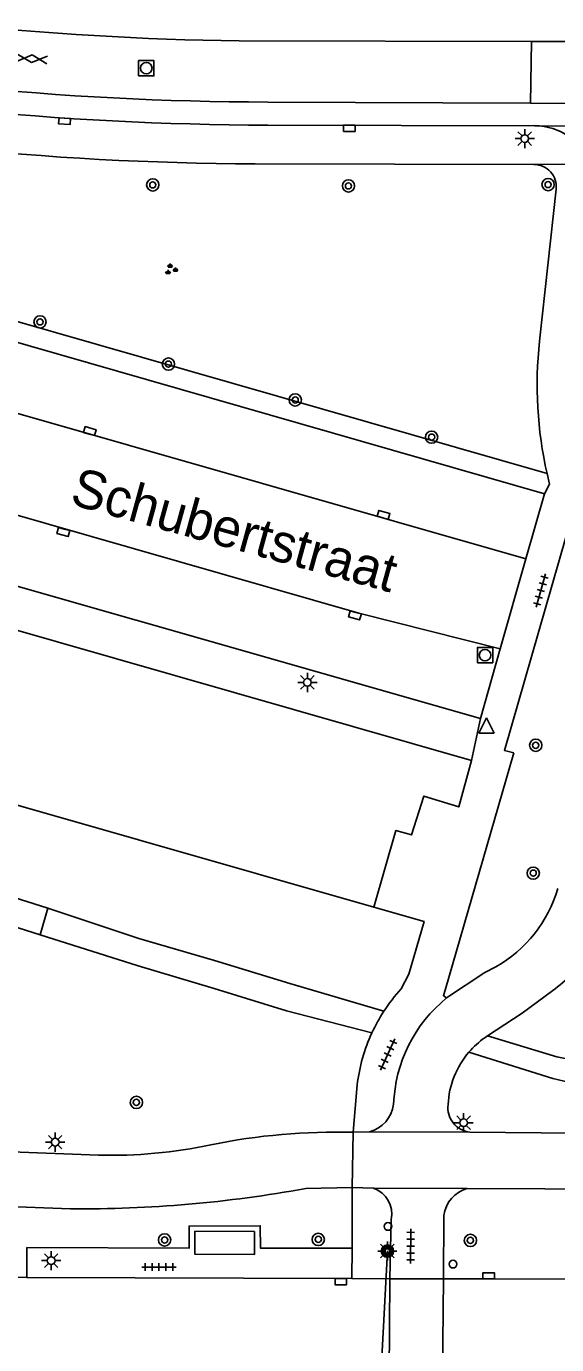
# Model space of a CAD drawing. Extents: x 132999 to 136000, y 398499 to 400501.
# Drawn here: x 134331.1 to 134365.6, y 399202.1 to 399288 of the extents above; entities that cross this region are included whole.
import ezdxf

# ---------------------------------------------------------------- set-up
doc = ezdxf.new("R2010")
doc.units = 0
for name, color, linetype in [('gg-anno-openbare ruimte label', 7, 'Continuous'), ('gg-bbg-abri', 7, 'Continuous'), ('gg-bbg-hoofdgebouw', 7, 'Continuous'), ('gg-knt-verharding', 7, 'Continuous'), ('gg-knt-verharding nz', 7, 'Continuous'), ('gg-kwrk-kunstwerk niveau 01', 7, 'Continuous'), ('gt-grn-groengrens', 7, 'Continuous'), ('gt-grn-weggrens', 7, 'Continuous'), ('gt-knt-lijn portaal', 7, 'Continuous'), ('gt-symb-boom', 7, 'Continuous'), ('gt-symb-drukknoppaal', 7, 'Continuous'), ('gt-symb-gesloten verharding', 7, 'Continuous'), ('gt-symb-groenvak', 7, 'Continuous'), ('gt-symb-kolk', 7, 'Continuous'), ('gt-symb-lichtmast', 7, 'Continuous'), ('gt-symb-portaalmast', 7, 'Continuous'), ('gt-symb-rioolschacht', 7, 'Continuous'), ('gt-symb-tegel verharding', 7, 'Continuous'), ('gt-symb-verkeersregelinstallatiepaal', 7, 'Continuous'), ('gt-symb-waterafsluiter', 7, 'Continuous')]:
    doc.layers.add(name, color=color, linetype=linetype)

# ---------------------------------------------------------------- blocks, each defined once
blk = doc.blocks.new('gt0-GESVH1')
at = {"layer": 'gt-symb-gesloten verharding'}
for p, q in [((-0.992, -0.261), (0.008, 0.239)), ((0.008, -0.261), (-0.992, 0.239)), ((0.008, 0.239), (1.008, -0.261)), ((1.008, 0.239), (0.008, -0.261))]:
    blk.add_line(p, q, dxfattribs=at)
blk = doc.blocks.new('gt0-LMAST')
at = {"layer": 'gt-symb-lichtmast'}
for p, q in [((-0.182, 0.173), (-0.447, 0.438)), ((-0.005, 0.246), (-0.005, 0.621)), ((0.172, 0.173), (0.437, 0.438)), ((-0.255, -0.004), (-0.63, -0.004)), ((-0.182, -0.181), (-0.447, -0.446)), ((-0.005, -0.254), (-0.005, -0.629)), ((0.437, -0.446), (0.172, -0.181)), ((0.245, -0.004), (0.62, -0.004))]:
    blk.add_line(p, q, dxfattribs=at)
blk.add_circle((-0.005, -0.004), 0.25, dxfattribs=at)
blk = doc.blocks.new('gt0-KOLK')
at = {"layer": 'gt-symb-kolk'}
blk.add_lwpolyline([(0, 0), (0.375, 0), (0.375, 0.4), (-0.375, 0.4), (-0.375, 0), (0, 0)], dxfattribs=at)
blk = doc.blocks.new('gt0-BOOM')
at = {"layer": 'gt-symb-boom'}
for radius in [0.4, 0.2]:
    blk.add_circle((0, 0), radius, dxfattribs=at)
blk = doc.blocks.new('gt0-RS')
at = {"layer": 'gt-symb-rioolschacht'}
blk.add_lwpolyline([(-0.5, -0.5), (0.5, -0.5), (0.5, 0.5), (-0.5, 0.5)], close=True, dxfattribs=at)
blk.add_circle((0, 0), 0.375, dxfattribs=at)
blk = doc.blocks.new('gt0-TEG1')
at = {"layer": 'gt-symb-tegel verharding'}
for p, q in [((-1.125, 0), (1.125, 0)), ((-0.9, -0.25), (-0.9, 0.25)), ((-0.45, -0.25), (-0.45, 0.25)), ((0, -0.25), (0, 0.25)), ((0.45, -0.25), (0.45, 0.25)), ((0.9, -0.25), (0.9, 0.25))]:
    blk.add_line(p, q, dxfattribs=at)
blk = doc.blocks.new('gt0-GRVAK')
at = {"layer": 'gt-symb-groenvak'}
for p, q in [((-0.11, 0.189), (-0.228, 0.24)), ((-0.182, 0.153), (0.088, 0.153)), ((-0.091, 0.211), (-0.156, 0.322)), ((-0.047, 0.214), (-0.047, 0.393)), ((-0.004, 0.211), (0.061, 0.322)), ((0.015, 0.189), (0.133, 0.24)), ((0.262, -0.052), (0.197, 0.059)), ((0.305, -0.049), (0.305, 0.13)), ((0.349, -0.052), (0.414, 0.059)), ((-0.245, -0.228), (-0.363, -0.177)), ((-0.318, -0.264), (-0.047, -0.264)), ((-0.226, -0.206), (-0.291, -0.095)), ((-0.183, -0.203), (-0.183, -0.024)), ((-0.139, -0.206), (-0.074, -0.095)), ((-0.12, -0.228), (-0.002, -0.177)), ((0.243, -0.074), (0.125, -0.023)), ((0.17, -0.11), (0.441, -0.11)), ((0.368, -0.074), (0.486, -0.023))]:
    blk.add_line(p, q, dxfattribs=at)
blk = doc.blocks.new('gt0-WAFSL')
at = {"layer": 'gt-symb-waterafsluiter'}
for p, q in [((-0.5, -0.333), (0, 0.667)), ((0, 0.667), (0.5, -0.333)), ((0.5, -0.333), (-0.5, -0.333))]:
    blk.add_line(p, q, dxfattribs=at)
blk = doc.blocks.new('gt0-VIPAAL')
at = {"layer": 'gt-symb-verkeersregelinstallatiepaal'}
blk.add_circle((0, 0), 0.25, dxfattribs=at)
blk = doc.blocks.new('gt0-PORTM')
at = {"layer": 'gt-symb-portaalmast'}
for radius in [0.4, 0.33, 0.27, 0.21, 0.15]:
    blk.add_circle((0, 0), radius, dxfattribs=at)
blk = doc.blocks.new('gt0-DPAAL')
at = {"layer": 'gt-symb-drukknoppaal'}
blk.add_circle((0, 0), 0.25, dxfattribs=at)

msp = doc.modelspace()

# ---------------------------------------------------------------- linework, layer by layer
at = {"layer": 'gg-bbg-abri'}
msp.add_lwpolyline([(134345.947, 399209.475), (134345.94, 399207.973), (134342.05, 399207.978), (134342.052, 399209.478), (134345.947, 399209.475)], dxfattribs=at)
at = {"layer": 'gg-bbg-hoofdgebouw'}
msp.add_line((134287.88, 399260.81), (134360.08, 399240.16), dxfattribs=at)
for points in [[(134353.71, 399230.59), (134284.55, 399250.38), (134285.105, 399252.32)], [(134360.08, 399240.16), (134359.24, 399237.13), (134356.97, 399237.84), (134356.17, 399235.31), (134355.14, 399235.59), (134353.71, 399230.59)]]:
    msp.add_lwpolyline(points, dxfattribs=at)
at = {"layer": 'gg-knt-verharding'}
for p, q in [((134363.98, 399287.01), (134363.91, 399282.98)), ((134377, 399286.99), (134363.98, 399287.01)), ((134363.91, 399282.98), (134376.93, 399282.96)), ((134364.205, 399281.519), (134346.81, 399281.555)), ((134364.205, 399281.519), (134375.652, 399281.441)), ((134364.146, 399278.988), (134345.975, 399279.027)), ((134364.508, 399267.485), (134365.591, 399277.372)), ((134364.83, 399257.54), (134304.88, 399274.74)), ((134364.83, 399257.54), (134363.621, 399253.297)), ((134363.621, 399253.297), (134361.948, 399247.422)), ((134360.66, 399242.9), (134361.948, 399247.422)), ((134362.832, 399240.652), (134358.602, 399226.008)), ((134355.498, 399225.28), (134355.994, 399226.233)), ((134358.455, 399224.68), (134360.954, 399226.347)), ((134360.954, 399226.347), (134361.667, 399226.713)), ((134363.368, 399223.7), (134365.366, 399225.161)), ((134361.116, 399222.212), (134363.368, 399223.7)), ((134360.937, 399222.094), (134361.116, 399222.212)), ((134352.373, 399215.931), (134352.628, 399219.024)), ((134353.421, 399215.958), (134352.373, 399215.931)), ((134353.421, 399215.958), (134359.972, 399215.935)), ((134349.272, 399212.266), (134352.294, 399212.336)), ((134352.294, 399212.336), (134353.682, 399212.291)), ((134352.294, 399212.336), (134352.31, 399210.788)), ((134359.782, 399212.278), (134353.682, 399212.291)), ((134352.299, 399208.382), (134352.31, 399210.788)), ((134358.248, 399206.38), (134358.266, 399210.506)), ((134352.269, 399206.397), (134331.101, 399206.459)), ((134352.269, 399206.397), (134354.744, 399206.39)), ((134354.744, 399206.39), (134358.248, 399206.38)), ((134358.248, 399206.38), (134361.191, 399206.375))]:
    msp.add_line(p, q, dxfattribs=at)
for points in [[(134294.393, 399266.477), (134293.19, 399262.16), (134360.66, 399242.9)], [(134362.832, 399240.652), (134362.22, 399240.815), (134367.562, 399259.379)], [(134364.83, 399257.54), (134365.16, 399258.16), (134364.996, 399258.854)], [(134332.479, 399230.523), (134338.41, 399228.56), (134343.326, 399227.117), (134348.239, 399225.632), (134354.365, 399223.813)], [(134355.994, 399226.233), (134356.99, 399229.66), (134353.71, 399230.59)], [(134331.973, 399228.805), (134338.359, 399226.776), (134343.302, 399225.294), (134348.022, 399223.848), (134353.592, 399222.414)], [(134358.602, 399226.008), (134358.247, 399224.821), (134358.455, 399224.68)], [(134379.642, 399219.523), (134375.289, 399219.46), (134370.896, 399219.791), (134365.634, 399220.854), (134361.116, 399222.212)], [(134359.905, 399221.149), (134365.368, 399219.431), (134370.532, 399218.229), (134375.393, 399217.956), (134379.487, 399218.047)], [(134335.768, 399214.444), (134306.84, 399215.536), (134280.902, 399215.733), (134262.338, 399215.912)], [(134359.972, 399215.935), (134385.499, 399215.693), (134412.115, 399215.528), (134437.36, 399215.562), (134464.806, 399215.475), (134477.25, 399215.425)], [(134247.581, 399212.494), (134254.075, 399212.455), (134281.783, 399212.179), (134306.77, 399211.964), (134333.952, 399210.947)], [(134359.782, 399212.278), (134385.067, 399212.148), (134412.251, 399211.975), (134437.312, 399212.016), (134492.565, 399211.821), (134509.991, 399211.681), (134547.415, 399210.796), (134563.312, 399210.229), (134573.494, 399209.378), (134588.471, 399207.695)], [(134331.101, 399206.459), (134331.115, 399208.413), (134341.682, 399208.388), (134341.678, 399209.818), (134346.31, 399209.842), (134346.319, 399208.386), (134352.299, 399208.382)], [(134331.101, 399206.459), (134287.019, 399206.557), (134265.546, 399206.641), (134244.131, 399206.751)], [(134361.191, 399206.375), (134375.695, 399206.35), (134403.68, 399206.189), (134418.191, 399206.152), (134460.65, 399205.928), (134488.639, 399205.839), (134500.993, 399205.767), (134530.492, 399205.279), (134560.23, 399204.287), (134614.374, 399201.289), (134616.919, 399200.928), (134618.838, 399200.538), (134618.826, 399200.371)]]:
    msp.add_lwpolyline(points, dxfattribs=at)
for centre, radius, start, end in [((134347.241, 399486.036), 204.482, 258.53318, 269.87922), ((134346.765, 399480.238), 201.212, 258.21336, 269.77499), ((134364.145, 399277.52), 4, 21.82947, 89.1415), ((134364.143, 399277.531), 1.457, 353.7269, 89.87819), ((134390.574, 399264.629), 26.222, 173.74829, 192.72387), ((134357.453, 399234.175), 8.57, 299.45574, 343.98798), ((134359.79, 399232.912), 9.549, 305.73236, 325.02719), ((134363.844, 399217.663), 11.299, 137.61547, 147.02496), ((134363.958, 399217.599), 11.43, 147.06835, 155.08706), ((134363.862, 399217.661), 11.316, 155.1674, 173.08472), ((134364.218, 399217.475), 5.665, 125.38628, 139.57424), ((134364.229, 399217.457), 5.686, 139.50597, 177.17523), ((134360.154, 399217.54), 1.616, 173.01227, 263.54331), ((134351.344, 399174.375), 41.569, 88.58188, 101.43918), ((134336.624, 399245.344), 30.912, 268.41237, 282.09203), ((134334.732, 399291.52), 80.576, 269.44553, 280.39614), ((134360.416, 399210.201), 2.171, 106.97507, 171.92894)]:
    msp.add_arc(centre, radius, start, end, dxfattribs=at)
at = {"layer": 'gg-knt-verharding nz'}
for p, q in [((134344.938, 399287.043), (134363.98, 399287.01)), ((134363.91, 399282.98), (134346.813, 399283.055)), ((134298.863, 399271.805), (134363.621, 399253.297)), ((134354.843, 399210.247), (134354.744, 399206.39))]:
    msp.add_line(p, q, dxfattribs=at)
msp.add_lwpolyline([(134294.393, 399266.477), (134352.737, 399249.749), (134361.948, 399247.422)], dxfattribs=at)
for centre, radius, start, end in [((134347.68, 399490.288), 203.264, 258.57102, 269.22697), ((134347.247, 399486.061), 203.006, 258.51126, 269.87755), ((134364.29, 399217.45), 9.291, 128.90548, 178.13657), ((134352.871, 399218.038), 2.152, 284.79704, 352.35351), ((134353.096, 399210.606), 1.784, 348.37859, 70.8149)]:
    msp.add_arc(centre, radius, start, end, dxfattribs=at)
at = {"layer": 'gg-kwrk-kunstwerk niveau 01'}
msp.add_line((134332.479, 399230.523), (134331.973, 399228.805), dxfattribs=at)
for points in [[(134277.506, 399224.395), (134279.641, 399223.98), (134280.163, 399223.996), (134289.375, 399228.463), (134289.922, 399228.675), (134290.643, 399228.689), (134291.032, 399228.606), (134309.79, 399224.03), (134310.185, 399224.134), (134328.854, 399231.36), (134329.794, 399231.372), (134332.479, 399230.523)], [(134277.177, 399222.641), (134279.82, 399222.142), (134280.848, 399222.32), (134290.262, 399226.888), (134290.624, 399226.864), (134309.712, 399222.239), (134310.547, 399222.318), (134329.252, 399229.586), (134329.583, 399229.562), (134331.973, 399228.805)]]:
    msp.add_lwpolyline(points, dxfattribs=at)
at = {"layer": 'gt-grn-groengrens'}
msp.add_lwpolyline([(134364.996, 399258.854), (134300.461, 399277.369), (134300.096, 399276.096)], dxfattribs=at)
at = {"layer": 'gt-grn-weggrens'}
for p, q in [((134367.858, 399279.007), (134364.146, 399278.988)), ((134360.66, 399242.9), (134360.08, 399240.16)), ((134352.373, 399215.931), (134352.294, 399212.336)), ((134352.299, 399208.382), (134352.269, 399206.397)), ((134354.711, 399199.09), (134354.744, 399206.39)), ((134358.248, 399206.38), (134358.171, 399199.06))]:
    msp.add_line(p, q, dxfattribs=at)
at = {"layer": 'gt-knt-lijn portaal'}
msp.add_line((134354.599, 399208.197), (134354.234, 399201.237), dxfattribs=at)

# ---------------------------------------------------------------- block references
at = {"layer": 'gt-symb-boom'}
for p in [(134339.308, 399277.66), (134352.061, 399277.595), (134365.068, 399277.68), (134331.963, 399268.733), (134340.332, 399265.981), (134348.592, 399263.645), (134357.478, 399261.223), (134364.259, 399241.145), (134364.097, 399232.815), (134338.241, 399217.881), (134340.082, 399208.913), (134350.093, 399208.951), (134360.001, 399208.887)]:
    msp.add_blockref('gt0-BOOM', p, dxfattribs=at)
at = {"layer": 'gt-symb-drukknoppaal'}
msp.add_blockref('gt0-DPAAL', (134354.634, 399209.792), dxfattribs=at)
at = {"layer": 'gt-symb-gesloten verharding', "rotation": 175.5265935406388}
msp.add_blockref('gt0-GESVH1', (134331.445, 399285.868), dxfattribs=at)
at = {"layer": 'gt-symb-groenvak'}
msp.add_blockref('gt0-GRVAK', (134340.485, 399272.143), dxfattribs=at)
at = {"layer": 'gt-symb-kolk'}
for p, rotation in [((134333.577, 399282.012), 175.98782884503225), ((134352.118, 399281.544), 179.7708181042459), ((134335.161, 399261.425), -15.898187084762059), ((134354.292, 399255.962), -15.898187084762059), ((134333.537, 399255.236), 164.03098347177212), ((134352.539, 399249.806), 163.92082762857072), ((134351.563, 399206.4), 179.9427042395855)]:
    msp.add_blockref('gt0-KOLK', p, dxfattribs=dict(at, rotation=rotation))
msp.add_blockref('gt0-KOLK', (134361.191, 399206.375), dxfattribs=at)
at = {"layer": 'gt-symb-lichtmast'}
for p in [(134363.549, 399280.68), (134349.39, 399245.247), (134359.562, 399216.557), (134332.956, 399215.29), (134354.599, 399208.197), (134332.695, 399207.569)]:
    msp.add_blockref('gt0-LMAST', p, dxfattribs=at)
at = {"layer": 'gt-symb-portaalmast'}
msp.add_blockref('gt0-PORTM', (134354.594, 399208.193), dxfattribs=at)
at = {"layer": 'gt-symb-rioolschacht'}
for p in [(134338.887, 399285.262), (134360.957, 399247.021)]:
    msp.add_blockref('gt0-RS', p, dxfattribs=at)
at = {"layer": 'gt-symb-tegel verharding'}
for p, rotation in [((134364.591, 399251.231), 74.10181291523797), ((134354.607, 399220.997), 65.66512570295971), ((134356.107, 399208.512), 89.71352348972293)]:
    msp.add_blockref('gt0-TEG1', p, dxfattribs=dict(at, rotation=rotation))
msp.add_blockref('gt0-TEG1', (134339.714, 399207.152), dxfattribs=at)
at = {"layer": 'gt-symb-verkeersregelinstallatiepaal'}
msp.add_blockref('gt0-VIPAAL', (134358.87, 399207.339), dxfattribs=at)
at = {"layer": 'gt-symb-waterafsluiter'}
msp.add_blockref('gt0-WAFSL', (134361.053, 399242.266), dxfattribs=at)

# ---------------------------------------------------------------- texts
at = {"layer": 'gg-anno-openbare ruimte label'}
msp.add_text('Schubertstraat', height=2.5, rotation=344.6, dxfattribs=at).set_placement((134333.825, 399256.875))

doc.saveas('drawing.dxf')
